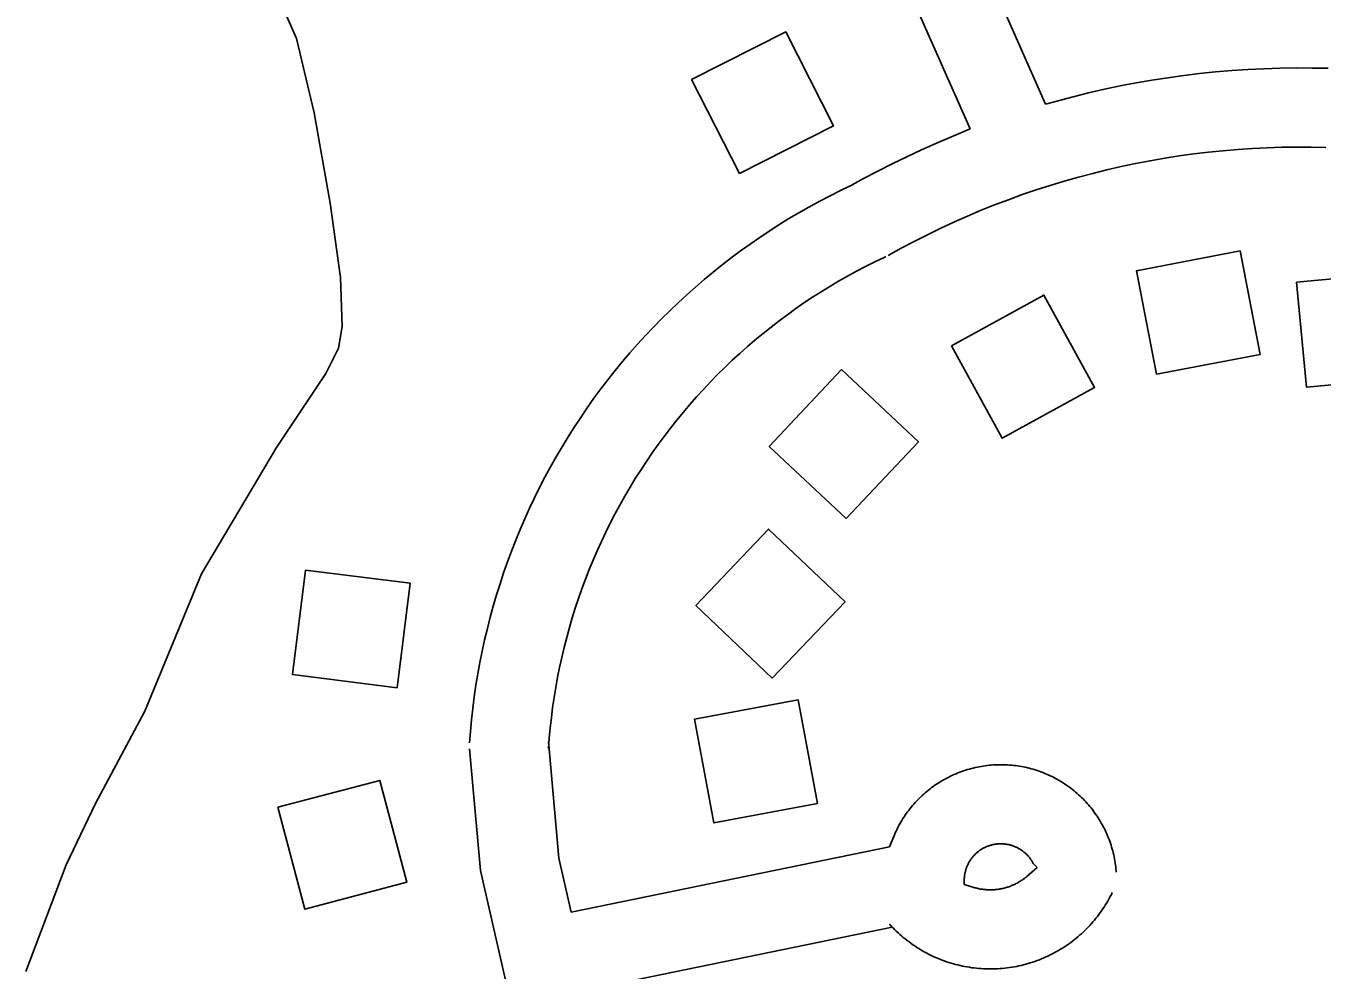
# Model space of a CAD drawing. Extents: x 3540316 to 3578335, y 553172 to 578787.
# Drawn here: x 3544700 to 3545191.5, y 575813.2 to 576171.4 of the extents above; entities that cross this region are included whole.
import ezdxf

# ---------------------------------------------------------------- set-up
doc = ezdxf.new("R2010")
doc.units = 0
for name, color, linetype in [('V-BLDG-OTLN', 7, 'Continuous'), ('V-ROAD-CNTR', 7, 'Continuous'), ('V-TOPO-SHOR', 7, 'Continuous')]:
    doc.layers.add(name, color=color, linetype=linetype)

msp = doc.modelspace()

# ---------------------------------------------------------------- linework, layer by layer
at = {"layer": 'V-BLDG-OTLN'}
for points in [[(3544970.54, 576115.36), (3545006.21, 576133.44), (3544988.13, 576169.12), (3544952.45, 576151.03)], [(3545128.76, 576039.22), (3545168.04, 576046.78), (3545160.47, 576086.06), (3545121.19, 576078.49)], [(3545225.46, 576038.06), (3545221.7, 576077.88), (3545181.87, 576074.12), (3545185.63, 576034.3)], [(3545050.95, 576050.01), (3545070.21, 576014.95), (3545105.27, 576034.21), (3545086.01, 576069.27)], [(3545011.08, 575984.49), (3545038.45, 576013.65), (3545009.29, 576041.03), (3544981.91, 576011.86)], [(3544983.02, 575923.94), (3545010.61, 575952.9), (3544981.65, 575980.49), (3544954.06, 575951.53)], [(3544806.01, 575964.97), (3544801.04, 575925.28), (3544840.73, 575920.3), (3544845.7, 575959.99)], [(3545000.24, 575876.45), (3544992.81, 575915.76), (3544953.5, 575908.33), (3544960.93, 575869.02)], [(3544795.51, 575874.95), (3544805.71, 575836.28), (3544844.39, 575846.49), (3544834.18, 575885.16)]]:
    msp.add_lwpolyline(points, close=True, dxfattribs=at)
at = {"layer": 'V-ROAD-CNTR'}
for points in [[(3545004.79, 576300.32), (3545041.88, 576243.16), (3545086.67, 576141.77)], [(3544977.6, 576287.11), (3545015.4, 576228.84), (3545058.06, 576132.3)], [(3545193.8, 576155.31), (3545187.73, 576155.42), (3545181.67, 576155.44), (3545175.54, 576155.37), (3545169.41, 576155.16), (3545163.33, 576154.86), (3545157.24, 576154.44), (3545151.14, 576153.93), (3545145.07, 576153.29), (3545139.04, 576152.58), (3545132.98, 576151.75), (3545126.92, 576150.79), (3545120.96, 576149.76), (3545114.93, 576148.61), (3545108.96, 576147.35), (3545102.97, 576145.99), (3545097.07, 576144.51), (3545086.67, 576141.77)], [(3545058.06, 576132.3), (3545045.11, 576126.77), (3545039.59, 576124.34), (3545034.01, 576121.76), (3545028.5, 576119.07), (3545023.11, 576116.35), (3545017.68, 576113.5), (3545012.41, 576110.58)], [(3545192.99, 576125.32), (3545187.42, 576125.42), (3545181.79, 576125.44), (3545176.23, 576125.38), (3545170.68, 576125.18), (3545165.1, 576124.91), (3545159.51, 576124.52), (3545153.94, 576124.06), (3545148.41, 576123.48), (3545142.84, 576122.82), (3545137.35, 576122.07), (3545131.83, 576121.2), (3545126.32, 576120.24), (3545120.82, 576119.2), (3545115.39, 576118.05), (3545109.93, 576116.81), (3545104.53, 576115.46), (3545099.09, 576114.02), (3545093.74, 576112.52), (3545088.43, 576110.91), (3545083.12, 576109.18), (3545077.82, 576107.38), (3545072.55, 576105.47), (3545067.34, 576103.5), (3545062.2, 576101.44), (3545057.05, 576099.24), (3545051.91, 576096.99), (3545046.89, 576094.67), (3545041.85, 576092.2), (3545036.83, 576089.67), (3545031.94, 576087.1), (3545026.96, 576084.34)], [(3545013.24, 576111), (3545012.53, 576110.67), (3545008.66, 576108.81), (3545004.75, 576106.85), (3545000.83, 576104.8), (3544996.95, 576102.67), (3544993.15, 576100.51), (3544989.35, 576098.28), (3544985.57, 576095.93), (3544981.91, 576093.57), (3544978.25, 576091.15), (3544974.61, 576088.64), (3544971.03, 576086.05), (3544967.49, 576083.43), (3544964.04, 576080.74), (3544960.61, 576078.03), (3544957.17, 576075.17), (3544953.86, 576072.32), (3544950.6, 576069.42), (3544947.31, 576066.4), (3544944.16, 576063.36), (3544941.03, 576060.3), (3544937.96, 576057.14), (3544934.92, 576053.95), (3544931.94, 576050.67), (3544929.06, 576047.37), (3544926.23, 576044.06), (3544923.4, 576040.62), (3544920.68, 576037.15), (3544918.02, 576033.68), (3544915.39, 576030.12), (3544912.84, 576026.51), (3544910.38, 576022.89), (3544907.98, 576019.25), (3544905.6, 576015.52), (3544903.31, 576011.73), (3544901.09, 576007.95), (3544898.94, 576004.11), (3544896.83, 576000.23), (3544894.82, 575996.31), (3544892.88, 575992.4), (3544890.98, 575988.41), (3544889.16, 575984.38), (3544887.44, 575980.38), (3544885.75, 575976.29), (3544884.15, 575972.19), (3544882.61, 575968.04), (3544881.17, 575963.89), (3544879.79, 575959.75), (3544878.47, 575955.56), (3544877.21, 575951.27), (3544876.07, 575947.04), (3544874.98, 575942.82), (3544873.96, 575938.52), (3544873.02, 575934.24), (3544872.14, 575929.88), (3544871.37, 575925.54), (3544870.66, 575921.27), (3544870, 575916.87), (3544869.46, 575912.49), (3544868.97, 575908.17), (3544868.54, 575903.76), (3544868.23, 575899.45)], [(3545026.13, 576083.92), (3545025.47, 576083.6), (3545021.87, 576081.87), (3545018.4, 576080.14), (3545014.99, 576078.35), (3545011.61, 576076.5), (3545008.19, 576074.54), (3545004.86, 576072.59), (3545001.6, 576070.57), (3544998.3, 576068.45), (3544995.05, 576066.29), (3544991.91, 576064.13), (3544988.74, 576061.84), (3544985.63, 576059.53), (3544982.56, 576057.15), (3544979.52, 576054.73), (3544976.55, 576052.27), (3544973.61, 576049.74), (3544970.7, 576047.16), (3544967.86, 576044.55), (3544965.07, 576041.85), (3544962.29, 576039.13), (3544959.59, 576036.36), (3544956.9, 576033.52), (3544954.33, 576030.7), (3544951.76, 576027.76), (3544949.22, 576024.78), (3544946.78, 576021.82), (3544944.4, 576018.78), (3544942, 576015.65), (3544939.71, 576012.55), (3544937.49, 576009.41), (3544935.31, 576006.2), (3544933.15, 576002.92), (3544931.07, 575999.68), (3544929.08, 575996.38), (3544927.12, 575993.03), (3544925.21, 575989.63), (3544923.36, 575986.22), (3544921.6, 575982.78), (3544919.86, 575979.29), (3544918.21, 575975.82), (3544916.62, 575972.28), (3544915.08, 575968.7), (3544913.59, 575965.12), (3544912.2, 575961.52), (3544910.84, 575957.88), (3544909.57, 575954.23), (3544908.33, 575950.5), (3544907.17, 575946.83), (3544906.09, 575943.14), (3544905.08, 575939.39), (3544904.11, 575935.62), (3544903.21, 575931.82), (3544902.37, 575928.04), (3544901.61, 575924.29), (3544900.93, 575920.46), (3544900.29, 575916.6), (3544899.73, 575912.81), (3544899.25, 575908.94), (3544898.8, 575905.05), (3544898.44, 575901.24), (3544898.15, 575897.27)], [(3544868.24, 575897.15), (3544872.43, 575850.92), (3544916.5, 575657.53), (3544948.35, 575518.46)], [(3544898.11, 575899.87), (3544902.13, 575855.63), (3544906.8, 575835.12)], [(3545027.53, 575859.95), (3545029.09, 575863.87), (3545029.38, 575864.56), (3545029.69, 575865.26), (3545030.02, 575865.96), (3545030.35, 575866.64), (3545030.68, 575867.31), (3545031.05, 575868.03), (3545031.44, 575868.71), (3545031.79, 575869.33), (3545032.18, 575869.99), (3545032.59, 575870.66), (3545033.02, 575871.32), (3545033.42, 575871.92), (3545033.86, 575872.55), (3545034.34, 575873.22), (3545034.78, 575873.8), (3545035.22, 575874.38), (3545035.73, 575875.01), (3545036.22, 575875.59), (3545036.72, 575876.18), (3545037.22, 575876.74), (3545037.73, 575877.29), (3545038.29, 575877.88), (3545038.81, 575878.4), (3545039.34, 575878.92), (3545039.93, 575879.48), (3545040.49, 575879.98), (3545041.05, 575880.48), (3545041.65, 575880.97), (3545042.22, 575881.45), (3545042.86, 575881.95), (3545043.47, 575882.41), (3545044.04, 575882.83), (3545044.69, 575883.3), (3545045.35, 575883.74), (3545045.95, 575884.13), (3545046.61, 575884.55), (3545047.29, 575884.96), (3545047.94, 575885.34), (3545048.57, 575885.69), (3545049.26, 575886.07), (3545049.97, 575886.43), (3545050.64, 575886.76), (3545051.33, 575887.09), (3545052.05, 575887.41), (3545052.74, 575887.7), (3545053.42, 575887.98), (3545054.16, 575888.27), (3545054.9, 575888.54), (3545055.6, 575888.79), (3545056.33, 575889.03), (3545057.05, 575889.25), (3545057.8, 575889.47), (3545058.55, 575889.67), (3545059.25, 575889.85), (3545059.99, 575890.03), (3545060.79, 575890.2), (3545061.54, 575890.35), (3545062.25, 575890.48), (3545063.02, 575890.6), (3545063.76, 575890.71), (3545064.57, 575890.82), (3545065.33, 575890.9), (3545066.04, 575890.96), (3545066.85, 575891.02), (3545067.6, 575891.06), (3545068.33, 575891.09), (3545069.14, 575891.11), (3545069.9, 575891.11), (3545070.65, 575891.11), (3545071.46, 575891.08), (3545072.18, 575891.04), (3545072.94, 575891), (3545073.75, 575890.93), (3545074.45, 575890.86), (3545075.22, 575890.77), (3545076.02, 575890.66), (3545076.77, 575890.54), (3545077.53, 575890.41)], [(3545077.53, 575890.41), (3545078.24, 575890.27), (3545078.98, 575890.12), (3545079.77, 575889.94), (3545080.53, 575889.76), (3545081.24, 575889.57), (3545081.96, 575889.37), (3545082.71, 575889.14), (3545083.44, 575888.91), (3545084.18, 575888.66), (3545084.88, 575888.4), (3545085.6, 575888.13), (3545086.34, 575887.84), (3545087.01, 575887.55), (3545087.71, 575887.25), (3545088.43, 575886.92), (3545089.11, 575886.59), (3545089.77, 575886.25), (3545090.47, 575885.89), (3545091.18, 575885.5), (3545091.8, 575885.14), (3545092.43, 575884.76), (3545093.11, 575884.35), (3545093.78, 575883.91), (3545094.38, 575883.51), (3545095.02, 575883.07), (3545095.68, 575882.6), (3545096.25, 575882.17), (3545096.85, 575881.7), (3545097.48, 575881.2), (3545098.05, 575880.72), (3545098.64, 575880.22), (3545099.19, 575879.72), (3545099.75, 575879.21), (3545100.33, 575878.65), (3545100.86, 575878.13), (3545101.39, 575877.59), (3545101.94, 575877), (3545102.44, 575876.45), (3545102.94, 575875.88), (3545103.43, 575875.29), (3545103.91, 575874.71), (3545104.41, 575874.08), (3545104.86, 575873.48), (3545105.28, 575872.91), (3545105.76, 575872.24), (3545106.2, 575871.59), (3545106.59, 575870.99), (3545107.01, 575870.32), (3545107.42, 575869.64), (3545107.8, 575868.99), (3545108.15, 575868.37), (3545108.53, 575867.67), (3545108.88, 575866.98), (3545109.22, 575866.29), (3545109.54, 575865.61), (3545109.86, 575864.9), (3545110.17, 575864.18), (3545110.45, 575863.51), (3545110.73, 575862.78), (3545111, 575862.05), (3545111.24, 575861.36), (3545111.49, 575860.61), (3545111.72, 575859.87), (3545111.93, 575859.13), (3545112.13, 575858.4), (3545112.31, 575857.69), (3545112.49, 575856.94), (3545112.67, 575856.13), (3545112.81, 575855.4), (3545112.94, 575854.68), (3545113.06, 575853.92), (3545113.17, 575853.17), (3545113.28, 575852.37), (3545113.35, 575851.61), (3545113.42, 575850.89), (3545113.46, 575850.36)], [(3545055.81, 575845.7), (3545055.82, 575847.54), (3545055.83, 575847.75), (3545055.85, 575848.04), (3545055.86, 575848.28), (3545055.88, 575848.48), (3545055.91, 575848.78), (3545055.93, 575849.01), (3545055.96, 575849.21), (3545056, 575849.46), (3545056.04, 575849.69), (3545056.09, 575849.97), (3545056.14, 575850.22), (3545056.18, 575850.39), (3545056.24, 575850.62), (3545056.32, 575850.9), (3545056.38, 575851.13), (3545056.45, 575851.36), (3545056.52, 575851.58), (3545056.59, 575851.8), (3545056.69, 575852.06), (3545056.77, 575852.28), (3545056.85, 575852.48), (3545056.95, 575852.72), (3545057.05, 575852.94), (3545057.15, 575853.15), (3545057.26, 575853.38), (3545057.37, 575853.61), (3545057.47, 575853.79), (3545057.58, 575853.99), (3545057.72, 575854.25), (3545057.85, 575854.45), (3545057.96, 575854.64), (3545058.08, 575854.82), (3545058.24, 575855.07), (3545058.38, 575855.26), (3545058.48, 575855.41), (3545058.65, 575855.64), (3545058.82, 575855.86), (3545058.94, 575856.01), (3545059.11, 575856.2), (3545059.26, 575856.38), (3545059.44, 575856.58), (3545059.6, 575856.76), (3545059.74, 575856.9), (3545059.93, 575857.1), (3545060.12, 575857.28), (3545060.27, 575857.42), (3545060.45, 575857.58), (3545060.65, 575857.76), (3545060.83, 575857.91), (3545061.03, 575858.08), (3545061.19, 575858.2), (3545061.38, 575858.34), (3545061.62, 575858.52), (3545061.79, 575858.64), (3545061.97, 575858.76), (3545062.22, 575858.92), (3545062.41, 575859.04), (3545062.59, 575859.16), (3545062.8, 575859.28), (3545063.06, 575859.42), (3545063.25, 575859.52), (3545063.44, 575859.62), (3545063.67, 575859.74), (3545063.89, 575859.84), (3545064.1, 575859.93), (3545064.33, 575860.03), (3545064.58, 575860.14), (3545064.78, 575860.21), (3545064.99, 575860.29), (3545065.24, 575860.38), (3545065.47, 575860.45), (3545065.71, 575860.53), (3545065.92, 575860.59), (3545066.15, 575860.65), (3545066.43, 575860.72), (3545066.66, 575860.78), (3545066.85, 575860.82), (3545067.09, 575860.87), (3545067.37, 575860.92), (3545067.6, 575860.95), (3545067.85, 575860.99), (3545068.05, 575861.02), (3545068.28, 575861.04), (3545068.58, 575861.07), (3545068.78, 575861.08), (3545069.03, 575861.1), (3545069.31, 575861.11), (3545069.5, 575861.11), (3545069.75, 575861.11), (3545070.02, 575861.11), (3545070.21, 575861.1), (3545070.49, 575861.09), (3545070.74, 575861.07), (3545070.94, 575861.06), (3545071.24, 575861.03), (3545071.47, 575861), (3545071.67, 575860.97), (3545071.92, 575860.94), (3545072.15, 575860.9)], [(3545027.53, 575859.95), (3544906.8, 575835.12)], [(3545072.15, 575860.9), (3545072.43, 575860.84), (3545072.67, 575860.79), (3545072.87, 575860.75), (3545073.08, 575860.69), (3545073.35, 575860.62), (3545073.6, 575860.55), (3545073.82, 575860.49), (3545074.04, 575860.42), (3545074.26, 575860.34), (3545074.51, 575860.25), (3545074.74, 575860.17), (3545074.93, 575860.09), (3545075.18, 575859.98), (3545075.4, 575859.89), (3545075.61, 575859.79), (3545075.84, 575859.68), (3545076.07, 575859.56), (3545076.26, 575859.46), (3545076.44, 575859.36), (3545076.69, 575859.22), (3545076.92, 575859.08), (3545077.11, 575858.97), (3545077.28, 575858.86), (3545077.53, 575858.69), (3545077.72, 575858.56), (3545077.87, 575858.45), (3545078.1, 575858.28), (3545078.31, 575858.12), (3545078.46, 575857.99), (3545078.66, 575857.83), (3545078.84, 575857.67), (3545079.03, 575857.5), (3545079.22, 575857.33), (3545079.37, 575857.19), (3545079.56, 575857), (3545079.73, 575856.82), (3545079.88, 575856.67), (3545080.05, 575856.48), (3545080.21, 575856.29), (3545080.37, 575856.11), (3545080.53, 575855.91), (3545080.65, 575855.75), (3545080.81, 575855.54), (3545080.99, 575855.3), (3545081.09, 575855.16), (3545081.22, 575854.97), (3545081.38, 575854.72), (3545081.5, 575854.54), (3545081.61, 575854.35), (3545081.74, 575854.13), (3545081.88, 575853.88), (3545081.98, 575853.69), (3545083.51, 575852.17)], [(3545055.81, 575845.7), (3545059.1, 575844.67), (3545059.47, 575844.56), (3545059.84, 575844.45), (3545060.22, 575844.35), (3545060.59, 575844.25), (3545060.91, 575844.18), (3545061.27, 575844.1), (3545061.67, 575844.02), (3545062.04, 575843.95), (3545062.41, 575843.89), (3545062.76, 575843.84), (3545063.13, 575843.79), (3545063.54, 575843.75), (3545063.9, 575843.72), (3545064.24, 575843.69), (3545064.64, 575843.67), (3545065.01, 575843.65), (3545065.38, 575843.64), (3545065.77, 575843.64), (3545066.16, 575843.65), (3545066.5, 575843.66), (3545066.85, 575843.67), (3545067.27, 575843.7), (3545067.64, 575843.73), (3545068, 575843.77), (3545068.35, 575843.81), (3545068.77, 575843.87), (3545069.12, 575843.92), (3545069.45, 575843.98), (3545069.86, 575844.05), (3545070.24, 575844.13), (3545070.57, 575844.21), (3545070.95, 575844.3), (3545071.29, 575844.39), (3545071.68, 575844.5), (3545072.05, 575844.61), (3545072.36, 575844.71), (3545072.73, 575844.84), (3545073.11, 575844.97), (3545073.43, 575845.09), (3545073.79, 575845.24), (3545074.14, 575845.38), (3545074.48, 575845.53), (3545074.84, 575845.7), (3545075.13, 575845.84), (3545075.48, 575846.01), (3545075.85, 575846.21), (3545076.14, 575846.36), (3545076.45, 575846.54), (3545076.82, 575846.76), (3545077.12, 575846.95), (3545077.42, 575847.14), (3545077.73, 575847.34), (3545078.08, 575847.59), (3545078.36, 575847.79), (3545078.64, 575848), (3545078.95, 575848.24), (3545079.25, 575848.48), (3545079.53, 575848.71), (3545083.51, 575852.17)], [(3545079.8, 575848.95), (3545080.11, 575849.22), (3545080.37, 575849.46), (3545080.52, 575849.6)], [(3545099.59, 575826.4), (3545100.24, 575826.97), (3545100.91, 575827.59), (3545101.57, 575828.23), (3545102.19, 575828.84), (3545102.83, 575829.49), (3545103.44, 575830.15), (3545104.05, 575830.82), (3545104.64, 575831.49), (3545105.2, 575832.15), (3545105.78, 575832.85), (3545106.37, 575833.59), (3545106.9, 575834.3), (3545107.41, 575834.99), (3545107.93, 575835.73), (3545108.43, 575836.46), (3545108.96, 575837.26), (3545109.43, 575838.02), (3545109.87, 575838.74), (3545110.34, 575839.54), (3545110.78, 575840.33), (3545111.19, 575841.08), (3545111.62, 575841.91), (3545111.97, 575842.63)], [(3545028.47, 575829.51), (3544913.47, 575805.86)], [(3545028.47, 575829.51), (3545027.55, 575830.54), (3545028.18, 575829.86), (3545028.81, 575829.2), (3545029.42, 575828.59), (3545030.07, 575827.95), (3545030.73, 575827.33), (3545031.4, 575826.72), (3545032.08, 575826.13), (3545032.72, 575825.58), (3545033.43, 575825), (3545034.17, 575824.41), (3545034.88, 575823.88), (3545035.57, 575823.37), (3545036.31, 575822.84), (3545037.05, 575822.34), (3545037.83, 575821.82), (3545038.6, 575821.35), (3545039.32, 575820.91), (3545040.13, 575820.43), (3545040.91, 575820), (3545041.65, 575819.59), (3545042.49, 575819.16), (3545043.3, 575818.76), (3545044.1, 575818.38), (3545044.96, 575818), (3545045.74, 575817.66), (3545046.56, 575817.32), (3545047.45, 575816.98), (3545048.24, 575816.69), (3545049.08, 575816.39), (3545049.98, 575816.09), (3545050.83, 575815.83), (3545051.69, 575815.58), (3545052.53, 575815.35), (3545053.39, 575815.13), (3545054.31, 575814.91), (3545055.2, 575814.72), (3545056.04, 575814.55), (3545056.92, 575814.39), (3545057.81, 575814.25), (3545058.71, 575814.11), (3545059.62, 575814), (3545060.47, 575813.91), (3545061.38, 575813.82), (3545062.3, 575813.75), (3545063.17, 575813.7), (3545064.07, 575813.67), (3545064.98, 575813.65), (3545065.86, 575813.64), (3545066.75, 575813.65), (3545067.68, 575813.68), (3545068.59, 575813.72), (3545069.44, 575813.78), (3545070.33, 575813.85), (3545071.25, 575813.94), (3545072.16, 575814.05), (3545073.01, 575814.17), (3545073.91, 575814.3), (3545074.84, 575814.46), (3545075.68, 575814.62), (3545076.55, 575814.8), (3545077.45, 575815), (3545078.31, 575815.22), (3545079.2, 575815.45), (3545080.04, 575815.69), (3545080.88, 575815.94), (3545081.79, 575816.23), (3545082.62, 575816.51), (3545083.44, 575816.8), (3545084.31, 575817.13), (3545085.13, 575817.46), (3545085.96, 575817.8), (3545086.78, 575818.17), (3545087.58, 575818.53), (3545088.43, 575818.94), (3545089.22, 575819.34), (3545089.97, 575819.74), (3545090.81, 575820.19), (3545091.59, 575820.64), (3545092.32, 575821.08), (3545093.11, 575821.56), (3545093.88, 575822.06), (3545094.63, 575822.56), (3545095.32, 575823.04), (3545096.07, 575823.57), (3545096.82, 575824.13), (3545097.51, 575824.67), (3545098.2, 575825.22), (3545098.91, 575825.8), (3545099.59, 575826.4)]]:
    msp.add_lwpolyline(points, dxfattribs=at)
at = {"layer": 'V-TOPO-SHOR'}
msp.add_lwpolyline([(3544792.4, 576190.06), (3544802.6, 576166.66), (3544809.34, 576138.47), (3544815.36, 576104.09), (3544819.36, 576075.91), (3544819.96, 576057.36), (3544818.55, 576049.13), (3544813.7, 576039.53), (3544795.02, 576011.45), (3544766.64, 575963.5), (3544745.11, 575911.39), (3544726.4, 575876.44), (3544715.3, 575853.14), (3544700.01, 575812.68)], dxfattribs=at)

doc.saveas('drawing.dxf')
